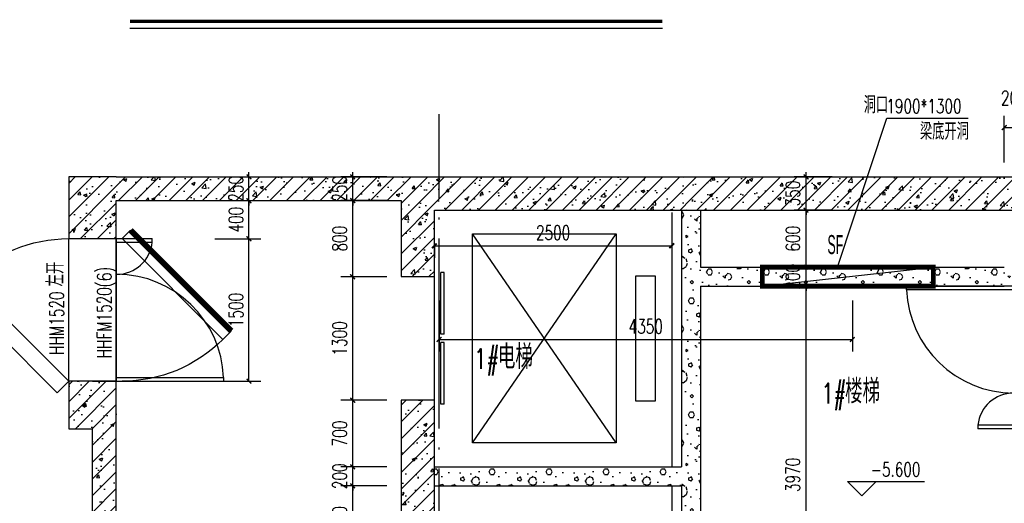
# Model space of a CAD drawing. Extents: x 797781 to 1255204, y 21234 to 1024248.
# Tile 854 of 1056: x 1152670 to 1163036, y 584842 to 589930. Entities that reach past the tile are written whole.
import ezdxf

# ---------------------------------------------------------------- set-up
doc = ezdxf.new("R2010")
doc.units = 0
doc.header["$LTSCALE"] = 1000
doc.header["$MEASUREMENT"] = 0
doc.linetypes.add('230303生产综合楼-平面图_t8$0$DOTE', pattern=[2.42, 2, -0.2, 0.02, -0.2])
for name, color, linetype in [('230303生产综合楼-平面图_t8$0$A-DOOR-FIRE', 4, 'Continuous'), ('230303生产综合楼-平面图_t8$0$A-PLAN-EVTR', 2, 'Continuous'), ('230303生产综合楼-平面图_t8$0$COLUMN', 40, 'Continuous'), ('230303生产综合楼-平面图_t8$0$DIM_ELEV', 3, 'Continuous'), ('230303生产综合楼-平面图_t8$0$DIM_LEAD', 3, 'Continuous'), ('230303生产综合楼-平面图_t8$0$DIM_SYMB', 3, 'Continuous'), ('230303生产综合楼-平面图_t8$0$DOOR_FIRE', 4, 'Continuous'), ('230303生产综合楼-平面图_t8$0$DOTE', 1, '230303生产综合楼-平面图_t8$0$DOTE'), ('230303生产综合楼-平面图_t8$0$H-楼板留洞', 6, 'Continuous'), ('230303生产综合楼-平面图_t8$0$PUB_DIM', 3, 'Continuous'), ('230303生产综合楼-平面图_t8$0$PUB_HATCH', 8, 'Continuous'), ('230303生产综合楼-平面图_t8$0$PUB_TEXT', 7, 'Continuous'), ('230303生产综合楼-平面图_t8$0$WALL', 40, 'Continuous'), ('230303生产综合楼-平面图_t8$0$WINDOW', 4, 'Continuous'), ('230303生产综合楼-平面图_t8$0$WINDOW_TEXT', 7, 'Continuous'), ('230303生产综合楼-平面图_t8$0$条件', 7, 'Continuous'), ('230303生产综合楼-平面图_t8$0$通风', 7, 'Continuous'), ('PUB_DIM', 3, 'Continuous')]:
    doc.layers.add(name, color=color, linetype=linetype)
doc.styles.add('230303生产综合楼-平面图_t8$0$_TCH_DIM', font='SIMPLEX', dxfattribs={"bigfont": 'GBCBIG'})
doc.styles.add('230303生产综合楼-平面图_T8$0$_TCH_DIM_T3', font='SIMPLEX', dxfattribs={"width": 0.705882, "bigfont": 'GBCBIG'})
doc.styles.add('230303生产综合楼-平面图_t8$0$_TCH_WINDOW', font='SIMPLEX', dxfattribs={"height": 3.5, "bigfont": 'GBCBIG'})
doc.styles.add('230303生产综合楼-平面图_t8$0$探索者', font='01-TSSDENG', dxfattribs={"width": 0.7, "bigfont": '02-TSSDCHN'})
doc.styles.add('_TCH_DIM_T3', font='SIMPLEX', dxfattribs={"width": 0.705882, "bigfont": 'GBCBIG'})
doc.dimstyles.new('230303生产综合楼-平面图_T8$0$_TCH_ARCH&&50', dxfattribs={"dimtxt": 148.75, "dimasz": 50, "dimexe": 125, "dimexo": 150, "dimgap": 63.125, "dimtad": 1, "dimdec": 0, "dimzin": 0, "dimdsep": 46, "dimtxsty": '230303生产综合楼-平面图_T8$0$_TCH_DIM_T3', "dimblk": '230303生产综合楼-平面图_t8$0$_ArchTick', "dimcen": 0.09, "dimclrt": 7, "dimazin": 2, "dimtfac": 1, "dimtdec": 0, "dimtix": 1, "dimtmove": 2, "dimatfit": 3, "dimfxl": 1, "dimtolj": 1, "dimtzin": 0, "dimarcsym": 0})
doc.dimstyles.new('_TCH_ARCH&&50', dxfattribs={"dimtxt": 148.75, "dimasz": 50, "dimexe": 125, "dimexo": 150, "dimgap": 63.125, "dimtad": 1, "dimdec": 0, "dimzin": 0, "dimdsep": 46, "dimtxsty": '_TCH_DIM_T3', "dimblk": 'ARCHTICK', "dimcen": 0.09, "dimclrt": 7, "dimazin": 2, "dimtfac": 1, "dimtdec": 0, "dimtix": 1, "dimtmove": 2, "dimatfit": 3, "dimfxl": 1, "dimtolj": 1, "dimtzin": 0, "dimarcsym": 0})
pattern_1 = [(45, (0, 0), (-88.388348, 88.388348), []), (50, (0, 0), (358.63009, -31.37607), [37.5, -412.5]), (355, (0, 0), (-69.37567, 376.09607), [30, -330]), (100.4514, (29.9, -2.6), (289.25469, 344.71977), [31.8701, -350.57106]), (46.1842, (0, 100), (533.62052, -82.7595), [56.25, -618.75]), (96.6356, (44.47, 93.1), (467.33135, 487.05894), [47.80514, -525.8565]), (351.1842, (0, 100), (467.33097, 487.0593), [45, -495]), (21, (50, 75), (298.453526, -201.309445), [37.5, -412.5]), (326, (50, 75), (121.65767, 362.57502), [30, -330]), (71.4514, (74.87, 58.22), (420.11131, 161.26525), [31.8701, -350.57106]), (37.5, (0, 0), (6.079928, 166.446927), [0, -326, 0, -335, 0, -331.25]), (7.5, (0, 0), (131.534769, 197.205856), [0, -191, 0, -318.5, 0, -126.25]), (327.5, (-111.5, 0), (266.911218, -11.277436), [0, -125, 0, -390, 0, -517.5]), (317.5, (-161.5, 0), (291.593085, 50.05249), [0, -162.5, 0, -259, 0, -367.5])]
pattern_2 = [(0, (177, -183), (300, 600), [0, -600]), (0, (-174, -264), (300, 600), [0, -600]), (0, (21, -270), (300, 600), [0, -600]), (0, (234, -93), (300, 600), [0, -600]), (0, (-15, -300), (300, 600), [0, -600]), (0, (294, 285), (300, 600), [0, -600]), (0, (111, 237), (300, 600), [0, -600]), (0, (207, 162), (300, 600), [0, -600]), (0, (-282, 150), (300, 600), [0, -600]), (0, (12, 123), (300, 600), [0, -600]), (0, (-102, -30), (300, 600), [0, -600]), (0, (-96, -255), (300, 600), [0, -600]), (0, (129, -279), (300, 600), [0, -600]), (0, (294, -15), (300, 600), [0, -600]), (0, (-267, -108), (300, 600), [0, -600]), (0, (-216, -6), (300, 600), [0, -600]), (0, (18, -48), (300, 600), [0, -600]), (0, (-66, -135), (300, 600), [0, -600]), (0, (-114, 63), (300, 600), [0, -600]), (0, (-39, 288), (300, 600), [0, -600]), (0, (-243, -234), (300, 600), [0, -600]), (0, (87, 165), (300, 600), [0, -600]), (0, (-192, 174), (300, 600), [0, -600]), (0, (-240, 252), (300, 600), [0, -600]), (130.601294, (257.143, 97.143), (-1499.9999834, 1800.0000079), [26.34155, -11037.111]), (18.434949, (214.29, 108.57), (1499.9999945, 599.9999956), [27.10524, -3767.6279]), (90, (214.3, 82.86), (300, 600), [25.71428, -1174.28565]), (161.565051, (240, 74.29), (-1500.0000076, 599.999955), [27.10524, -3767.6279]), (53.130102, (240, 74.29), (300.000001, 600), [28.57143, -2971.4285]), (135, (262.86, -231.43), (-300.000036, 599.99996), [24.24366, -1672.8126]), (45, (228.57, -231.43), (299.999998, 599.999998), [24.24366, -1672.8126]), (135, (245.71, -248.57), (-300.000036, 599.99996), [24.24366, -1672.8126]), (45, (245.71, -248.57), (299.999998, 599.999998), [24.24366, -1672.8126]), (116.56505, (-25.7, 171.43), (-5e-05, 1199.99997), [31.94383, -638.8765]), (180, (-40, 200), (-300, 600), [34.28572, -565.71425]), (63.43495, (-88.57, 171.43), (3e-06, 1200), [31.94383, -638.8765]), (116.56505, (-74.3, 142.86), (-5e-05, 1199.99997), [31.94383, -638.8765]), (0, (-74.3, 142.86), (300, 600), [34.28572, -565.71425]), (63.43495, (-40, 142.86), (3e-06, 1200), [31.94383, -638.8765]), (107.102728, (200, -31.429), (-899.9999656, 3000.00000484), [38.86135, -16282.9025]), (143.972626, (188.57, 5.714), (-5699.9999277, 4199.9999952), [38.86135, -8122.02]), (180, (157.14, 28.6), (-300, 600), [37.14286, -562.8571]), (36.0273733, (88.57, 5.714), (5699.9999579, 4199.9999547), [38.86135, -8122.02]), (71.565051, (77.14, -28.57), (900.0000046, 2999.999995), [36.14032, -3758.5928]), (107.102728, (88.571, -65.714), (-899.9999656, 3000.00000484), [38.86135, -16282.9025]), (143.972626, (120, -88.57), (-5699.9999277, 4199.9999952), [38.86135, -8122.02]), (0, (120, -88.6), (300, 600), [37.14286, -562.8571]), (36.0273733, (157.143, -88.57), (5699.9999579, 4199.9999547), [38.86135, -8122.02]), (71.565051, (188.57, -65.71), (900.0000046, 2999.999995), [36.14032, -3758.5928]), (150.255118, (205.714, 248.57), (-900.000002, 599.9999926), [23.03502, -4814.3196]), (90, (185.7, 237.14), (300, 600), [22.85714, -1177.14275]), (29.744881, (185.714, 237.14), (900.0000005, 599.999997), [23.03502, -4814.3196]), (116.56505, (65.7, -177.14), (-5e-05, 1199.99997), [31.94383, -638.8765]), (168.690067, (51.43, -148.57), (-2700.000002, 599.999985), [29.13725, -6089.6855]), (41.185925, (0, -162.857), (7499.99995456, 6599.9999423), [30.37184, -12725.802]), (90, (0, -191.43), (300, 600), [28.57143, -1171.4285]), (138.814074, (22.857, -211.429), (-7499.9998667, 6600.00004204), [30.37184, -12725.802]), (16.6992442, (22.857, -211.429), (9899.9999255, 2999.9999686), [29.82945, -12498.5375]), (60.945396, (51.43, -202.857), (299.9999992, 599.9999947), [29.41609, -12325.3395]), (109.983106, (-185.714, 74.286), (-1500.00000565, 4199.9999889), [33.442, -14012.1975]), (155.556045, (-197.143, 105.714), (-3900.00001487, 1799.9999626), [34.52299, -14465.1315]), (24.4439547, (-260, 105.714), (3900.00000195, 1799.99999134), [34.52299, -14465.1315]), (70.0168934, (-271.429, 74.286), (1500.0000045, 4199.9999896), [33.442, -14012.1975]), (109.983106, (-260, 42.857), (-1500.00000565, 4199.9999889), [33.442, -14012.1975]), (160.016893, (-228.57, 31.43), (-1500.0000009, 599.9999727), [33.442, -6989.3775]), (19.9831065, (-228.57, 31.43), (1499.9999918, 599.999999), [33.442, -6989.3775]), (70.0168934, (-197.143, 42.857), (1500.0000045, 4199.9999896), [33.442, -14012.1975]), (122.005383, (37.14, 20), (-300.0000403, 599.9999694), [26.95423, -5633.434]), (18.434949, (-2.86, 34.29), (1499.9999945, 599.9999956), [27.10524, -3767.6279]), (90, (-2.86, 8.57), (300, 600), [25.71428, -1174.28565]), (161.565051, (22.86, 0), (-1500.0000076, 599.999955), [27.10524, -3767.6279]), (54.4623222, (22.857, 0), (2099.999997, 2999.9999955), [24.57807, -10298.2115]), (116.56505, (-137.14, -125.7), (-5e-05, 1199.99997), [31.94383, -638.8765]), (180, (-151.4, -97.14), (-300, 600), [31.42857, -568.5714]), (59.0362434, (-200, -125.714), (300.000001, 599.999997), [33.31973, -6963.822]), (120.963756, (-182.857, -154.286), (-300.000041, 599.9999724), [33.31973, -6963.822]), (0, (-182.86, -154.3), (300, 600), [31.42857, -568.5714]), (63.43495, (-151.43, -154.3), (3e-06, 1200), [31.94383, -638.8765])]

# ---------------------------------------------------------------- blocks, each defined once
blk = doc.blocks.new('230303生产综合楼-平面图_t8$0$$DorLib2D$00000225')
at = {"color": 0}
for p, q in [((0.475, -0.0014), (0.475, 0.7521)), ((0.475, 0.7521), (0.5, 0.7521)), ((0.5, -0.0014), (0.5, 0.7521)), ((-0.5, 0), (-0.5, 0.252)), ((-0.475, 0.252), (-0.5, 0.252)), ((-0.475, 0), (-0.475, 0.252)), ((-0.475, 0), (-0.5, 0)), ((0.475, -0.0014), (0.5, -0.0014))]:
    blk.add_line(p, q, dxfattribs=at)
for centre, radius, start, end in [((0.5046, -0.0019), 0.7546, 92.24927, 179.72377), ((-0.5008, 0.0026), 0.2508, 359.78987, 84.09744)]:
    blk.add_arc(centre, radius, start, end, dxfattribs=at)
blk = doc.blocks.new('_ArchTick')
at = {"color": 0, "linetype": 'ByBlock', "const_width": 0.4}
blk.add_lwpolyline([(-0.5, -0.5), (0.5, 0.5)], dxfattribs=at)
blk = doc.blocks.new('*D2524')
at = {"layer": 'Defpoints', "color": 0, "transparency": 16777216}
for p in [(1157036, 587698), (1159536, 587698), (1159536, 587551)]:
    blk.add_point(p, dxfattribs=at)
at = {"layer": 'PUB_DIM', "color": 0, "lineweight": -2, "transparency": 16777216}
for p, q in [((1157036, 587551), (1159536, 587551)), ((1157036, 587548), (1157036, 587426)), ((1159536, 587548), (1159536, 587426))]:
    blk.add_line(p, q, dxfattribs=at)
at = {"layer": 'PUB_DIM', "color": 0, "lineweight": -2, "transparency": 16777216, "xscale": 50, "yscale": 50, "zscale": 50, "rotation": 180}
blk.add_blockref('_ArchTick', (1157036, 587551), dxfattribs=at)
at = {"layer": 'PUB_DIM', "color": 0, "lineweight": -2, "transparency": 16777216, "xscale": 50, "yscale": 50, "zscale": 50}
blk.add_blockref('_ArchTick', (1159536, 587551), dxfattribs=at)
at = {"layer": 'PUB_DIM', "color": 7, "transparency": 16777216, "insert": (1158286, 587689), "char_height": 148.8, "attachment_point": 5, "style": '_TCH_DIM_T3'}
blk.add_mtext('\\A1;2500', dxfattribs=at)
blk = doc.blocks.new('230303生产综合楼-平面图_t8$0$_ArchTick')
at = {"color": 0, "linetype": 'ByBlock', "const_width": 0.3}
blk.add_lwpolyline([(-0.5, -0.5), (0.5, 0.5)], dxfattribs=at)
blk = doc.blocks.new('*D2665')
at = {"layer": '230303生产综合楼-平面图_t8$0$PUB_DIM', "color": 0, "lineweight": -2, "transparency": 16777216}
for p, q in [((1154724, 587626), (1155209, 587626)), ((1155084, 586126), (1155084, 587626)), ((1154724, 586126), (1155209, 586126))]:
    blk.add_line(p, q, dxfattribs=at)
at = {"layer": 'Defpoints', "color": 0, "transparency": 16777216}
for p in [(1154574, 587626), (1155084, 587626), (1154574, 586126)]:
    blk.add_point(p, dxfattribs=at)
at = {"layer": '230303生产综合楼-平面图_t8$0$PUB_DIM', "color": 0, "lineweight": -2, "transparency": 16777216, "xscale": 50, "yscale": 50, "zscale": 50}
for p, rotation in [((1155084, 587626), 90), ((1155084, 586126), 270)]:
    blk.add_blockref('230303生产综合楼-平面图_t8$0$_ArchTick', p, dxfattribs=dict(at, rotation=rotation))
at = {"layer": '230303生产综合楼-平面图_t8$0$PUB_DIM', "color": 7, "transparency": 16777216, "insert": (1154947, 586876), "char_height": 148.8, "attachment_point": 5, "rotation": 90, "style": '230303生产综合楼-平面图_T8$0$_TCH_DIM_T3'}
blk.add_mtext('\\A1;1500', dxfattribs=at)
blk = doc.blocks.new('*D2666')
at = {"layer": '230303生产综合楼-平面图_t8$0$PUB_DIM', "color": 0, "lineweight": -2, "transparency": 16777216}
for p, q in [((1154724, 588026), (1155209, 588026)), ((1155084, 587626), (1155084, 588026)), ((1154724, 587626), (1155209, 587626))]:
    blk.add_line(p, q, dxfattribs=at)
at = {"layer": 'Defpoints', "color": 0, "transparency": 16777216}
for p in [(1154574, 588026), (1155084, 588026), (1154574, 587626)]:
    blk.add_point(p, dxfattribs=at)
at = {"layer": '230303生产综合楼-平面图_t8$0$PUB_DIM', "color": 0, "lineweight": -2, "transparency": 16777216, "xscale": 50, "yscale": 50, "zscale": 50}
for p, rotation in [((1155084, 588026), 90), ((1155084, 587626), 270)]:
    blk.add_blockref('230303生产综合楼-平面图_t8$0$_ArchTick', p, dxfattribs=dict(at, rotation=rotation))
at = {"layer": '230303生产综合楼-平面图_t8$0$PUB_DIM', "color": 7, "transparency": 16777216, "insert": (1154947, 587826), "char_height": 148.8, "attachment_point": 5, "rotation": 90, "style": '230303生产综合楼-平面图_T8$0$_TCH_DIM_T3'}
blk.add_mtext('\\A1;400', dxfattribs=at)
blk = doc.blocks.new('*D2667')
at = {"layer": '230303生产综合楼-平面图_t8$0$PUB_DIM', "color": 0, "lineweight": -2, "transparency": 16777216}
for p, q in [((1155084, 588276), (1155084, 588326)), ((1154724, 588276), (1155209, 588276)), ((1155084, 588026), (1155084, 588276)), ((1154724, 588026), (1155209, 588026)), ((1155084, 588026), (1155084, 587976))]:
    blk.add_line(p, q, dxfattribs=at)
at = {"layer": 'Defpoints', "color": 0, "transparency": 16777216}
for p in [(1154574, 588276), (1155084, 588276), (1154574, 588026)]:
    blk.add_point(p, dxfattribs=at)
at = {"layer": '230303生产综合楼-平面图_t8$0$PUB_DIM', "color": 0, "lineweight": -2, "transparency": 16777216, "xscale": 50, "yscale": 50, "zscale": 50}
for p, rotation in [((1155084, 588276), 270), ((1155084, 588026), 90)]:
    blk.add_blockref('230303生产综合楼-平面图_t8$0$_ArchTick', p, dxfattribs=dict(at, rotation=rotation))
at = {"layer": '230303生产综合楼-平面图_t8$0$PUB_DIM', "color": 7, "transparency": 16777216, "insert": (1154947, 588151), "char_height": 148.8, "attachment_point": 5, "rotation": 90, "style": '230303生产综合楼-平面图_T8$0$_TCH_DIM_T3'}
blk.add_mtext('\\A1;250', dxfattribs=at)
blk = doc.blocks.new('230303生产综合楼-平面图_t8$0$$DorLib2D$00000085')
for p, q in [((-0.2071, 0.8321), (-0.1482, 0.891)), ((0.5, 0.125), (-0.2071, 0.8321)), ((0.5, 0.125), (0.5589, 0.1839))]:
    blk.add_line(p, q)
at = {"const_width": 0.0417}
blk.add_lwpolyline([(0.5589, 0.1839), (-0.1482, 0.891)], dxfattribs=at)
blk.add_arc((0.5, 0.125), 1, 135, 180)
blk = doc.blocks.new('230303生产综合楼-平面图_t8$0$$DorLib2D$00000078')
for p, q in [((-0.2071, 0.85), (-0.1263, 0.9308)), ((0.5808, 0.2237), (-0.1263, 0.9308)), ((0.5, 0.1429), (-0.2071, 0.85)), ((0.5, 0.1429), (0.5808, 0.2237))]:
    blk.add_line(p, q)
blk.add_arc((0.5, 0.1429), 1, 135, 180)
blk = doc.blocks.new('*D3331')
at = {"layer": '230303生产综合楼-平面图_t8$0$PUB_DIM', "color": 0, "lineweight": -2, "transparency": 16777216}
for p, q in [((1157086, 586976), (1157086, 586440)), ((1161437, 586976), (1161437, 586440)), ((1157086, 586565), (1161437, 586565))]:
    blk.add_line(p, q, dxfattribs=at)
at = {"layer": 'Defpoints', "color": 0, "transparency": 16777216}
for p in [(1157086, 587126), (1161437, 587126), (1161437, 586565)]:
    blk.add_point(p, dxfattribs=at)
at = {"layer": '230303生产综合楼-平面图_t8$0$PUB_DIM', "color": 0, "lineweight": -2, "transparency": 16777216, "xscale": 50, "yscale": 50, "zscale": 50, "rotation": 180}
blk.add_blockref('230303生产综合楼-平面图_t8$0$_ArchTick', (1157086, 586565), dxfattribs=at)
at = {"layer": '230303生产综合楼-平面图_t8$0$PUB_DIM', "color": 0, "lineweight": -2, "transparency": 16777216, "xscale": 50, "yscale": 50, "zscale": 50}
blk.add_blockref('230303生产综合楼-平面图_t8$0$_ArchTick', (1161437, 586565), dxfattribs=at)
at = {"layer": '230303生产综合楼-平面图_t8$0$PUB_DIM', "color": 7, "transparency": 16777216, "insert": (1159262, 586703), "char_height": 148.8, "attachment_point": 5, "style": '230303生产综合楼-平面图_T8$0$_TCH_DIM_T3'}
blk.add_mtext('\\A1;4350', dxfattribs=at)
blk = doc.blocks.new('*D3452')
at = {"layer": '230303生产综合楼-平面图_t8$0$PUB_DIM', "color": 0, "lineweight": -2, "transparency": 16777216}
for p, q in [((1160949, 588276), (1160949, 588326)), ((1161225, 588276), (1160824, 588276)), ((1160949, 587926), (1160949, 588276)), ((1161225, 587926), (1160824, 587926)), ((1160949, 587926), (1160949, 587876))]:
    blk.add_line(p, q, dxfattribs=at)
at = {"layer": 'Defpoints', "color": 0, "transparency": 16777216}
for p in [(1160949, 588276), (1161375, 588276), (1161375, 587926)]:
    blk.add_point(p, dxfattribs=at)
at = {"layer": '230303生产综合楼-平面图_t8$0$PUB_DIM', "color": 0, "lineweight": -2, "transparency": 16777216, "xscale": 50, "yscale": 50, "zscale": 50}
for p, rotation in [((1160949, 588276), 270), ((1160949, 587926), 90)]:
    blk.add_blockref('230303生产综合楼-平面图_t8$0$_ArchTick', p, dxfattribs=dict(at, rotation=rotation))
at = {"layer": '230303生产综合楼-平面图_t8$0$PUB_DIM', "color": 7, "transparency": 16777216, "insert": (1160811, 588101), "char_height": 148.8, "attachment_point": 5, "rotation": 90, "style": '230303生产综合楼-平面图_T8$0$_TCH_DIM_T3'}
blk.add_mtext('\\A1;350', dxfattribs=at)
blk = doc.blocks.new('*D3453')
at = {"layer": '230303生产综合楼-平面图_t8$0$PUB_DIM', "color": 0, "lineweight": -2, "transparency": 16777216}
for p, q in [((1161225, 587926), (1160824, 587926)), ((1160949, 587326), (1160949, 587926)), ((1161225, 587326), (1160824, 587326))]:
    blk.add_line(p, q, dxfattribs=at)
at = {"layer": 'Defpoints', "color": 0, "transparency": 16777216}
for p in [(1160949, 587926), (1161375, 587926), (1161375, 587326)]:
    blk.add_point(p, dxfattribs=at)
at = {"layer": '230303生产综合楼-平面图_t8$0$PUB_DIM', "color": 0, "lineweight": -2, "transparency": 16777216, "xscale": 50, "yscale": 50, "zscale": 50}
for p, rotation in [((1160949, 587926), 90), ((1160949, 587326), 270)]:
    blk.add_blockref('230303生产综合楼-平面图_t8$0$_ArchTick', p, dxfattribs=dict(at, rotation=rotation))
at = {"layer": '230303生产综合楼-平面图_t8$0$PUB_DIM', "color": 7, "transparency": 16777216, "insert": (1160811, 587626), "char_height": 148.8, "attachment_point": 5, "rotation": 90, "style": '230303生产综合楼-平面图_T8$0$_TCH_DIM_T3'}
blk.add_mtext('\\A1;600', dxfattribs=at)
blk = doc.blocks.new('*D3454')
at = {"layer": '230303生产综合楼-平面图_t8$0$PUB_DIM', "color": 0, "lineweight": -2, "transparency": 16777216}
for p, q in [((1160949, 587326), (1160949, 587376)), ((1161225, 587326), (1160824, 587326)), ((1160949, 587126), (1160949, 587326)), ((1161225, 587126), (1160824, 587126)), ((1160949, 587126), (1160949, 587076))]:
    blk.add_line(p, q, dxfattribs=at)
at = {"layer": 'Defpoints', "color": 0, "transparency": 16777216}
for p in [(1160949, 587326), (1161375, 587326), (1161375, 587126)]:
    blk.add_point(p, dxfattribs=at)
at = {"layer": '230303生产综合楼-平面图_t8$0$PUB_DIM', "color": 0, "lineweight": -2, "transparency": 16777216, "xscale": 50, "yscale": 50, "zscale": 50}
for p, rotation in [((1160949, 587326), 270), ((1160949, 587126), 90)]:
    blk.add_blockref('230303生产综合楼-平面图_t8$0$_ArchTick', p, dxfattribs=dict(at, rotation=rotation))
at = {"layer": '230303生产综合楼-平面图_t8$0$PUB_DIM', "color": 7, "transparency": 16777216, "insert": (1160811, 587226), "char_height": 148.8, "attachment_point": 5, "rotation": 90, "style": '230303生产综合楼-平面图_T8$0$_TCH_DIM_T3'}
blk.add_mtext('\\A1;200', dxfattribs=at)
blk = doc.blocks.new('*D3455')
at = {"layer": '230303生产综合楼-平面图_t8$0$PUB_DIM', "color": 0, "lineweight": -2, "transparency": 16777216}
for p, q in [((1161225, 587126), (1160824, 587126)), ((1160949, 583156), (1160949, 587126)), ((1161225, 583156), (1160824, 583156))]:
    blk.add_line(p, q, dxfattribs=at)
at = {"layer": 'Defpoints', "color": 0, "transparency": 16777216}
for p in [(1160949, 587126), (1161375, 587126), (1161375, 583156)]:
    blk.add_point(p, dxfattribs=at)
at = {"layer": '230303生产综合楼-平面图_t8$0$PUB_DIM', "color": 0, "lineweight": -2, "transparency": 16777216, "xscale": 50, "yscale": 50, "zscale": 50}
for p, rotation in [((1160949, 587126), 90), ((1160949, 583156), 270)]:
    blk.add_blockref('230303生产综合楼-平面图_t8$0$_ArchTick', p, dxfattribs=dict(at, rotation=rotation))
at = {"layer": '230303生产综合楼-平面图_t8$0$PUB_DIM', "color": 7, "transparency": 16777216, "insert": (1160811, 585141), "char_height": 148.8, "attachment_point": 5, "rotation": 90, "style": '230303生产综合楼-平面图_T8$0$_TCH_DIM_T3'}
blk.add_mtext('\\A1;3970', dxfattribs=at)
blk = doc.blocks.new('*D3464')
at = {"layer": '230303生产综合楼-平面图_t8$0$PUB_DIM', "color": 0, "lineweight": -2, "transparency": 16777216}
for p, q in [((1163036, 588426), (1163036, 588919)), ((1163236, 588426), (1163236, 588919)), ((1163036, 588794), (1163236, 588794))]:
    blk.add_line(p, q, dxfattribs=at)
at = {"layer": 'Defpoints', "color": 0, "transparency": 16777216}
for p in [(1163236, 588794), (1163036, 588276), (1163236, 588276)]:
    blk.add_point(p, dxfattribs=at)
at = {"layer": '230303生产综合楼-平面图_t8$0$PUB_DIM', "color": 0, "lineweight": -2, "transparency": 16777216, "xscale": 50, "yscale": 50, "zscale": 50, "rotation": 180}
blk.add_blockref('230303生产综合楼-平面图_t8$0$_ArchTick', (1163036, 588794), dxfattribs=at)
at = {"layer": '230303生产综合楼-平面图_t8$0$PUB_DIM', "color": 0, "lineweight": -2, "transparency": 16777216, "xscale": 50, "yscale": 50, "zscale": 50}
blk.add_blockref('230303生产综合楼-平面图_t8$0$_ArchTick', (1163236, 588794), dxfattribs=at)
at = {"layer": '230303生产综合楼-平面图_t8$0$PUB_DIM', "color": 7, "transparency": 16777216, "insert": (1163136, 589106), "char_height": 148.8, "attachment_point": 5, "style": '230303生产综合楼-平面图_T8$0$_TCH_DIM_T3'}
blk.add_mtext('\\A1;200', dxfattribs=at)
blk = doc.blocks.new('*D3472')
at = {"layer": '230303生产综合楼-平面图_t8$0$PUB_DIM', "color": 0, "lineweight": -2, "transparency": 16777216}
for p, q in [((1156536, 585026), (1156051, 585026)), ((1156176, 584326), (1156176, 585026)), ((1156536, 584326), (1156051, 584326))]:
    blk.add_line(p, q, dxfattribs=at)
at = {"layer": 'Defpoints', "color": 0, "transparency": 16777216}
for p in [(1156176, 585026), (1156686, 585026), (1156686, 584326)]:
    blk.add_point(p, dxfattribs=at)
at = {"layer": '230303生产综合楼-平面图_t8$0$PUB_DIM', "color": 0, "lineweight": -2, "transparency": 16777216, "xscale": 50, "yscale": 50, "zscale": 50}
for p, rotation in [((1156176, 585026), 90), ((1156176, 584326), 270)]:
    blk.add_blockref('230303生产综合楼-平面图_t8$0$_ArchTick', p, dxfattribs=dict(at, rotation=rotation))
at = {"layer": '230303生产综合楼-平面图_t8$0$PUB_DIM', "color": 7, "transparency": 16777216, "insert": (1156039, 584676), "char_height": 148.8, "attachment_point": 5, "rotation": 90, "style": '230303生产综合楼-平面图_T8$0$_TCH_DIM_T3'}
blk.add_mtext('\\A1;700', dxfattribs=at)
blk = doc.blocks.new('*D3473')
at = {"layer": '230303生产综合楼-平面图_t8$0$PUB_DIM', "color": 0, "lineweight": -2, "transparency": 16777216}
for p, q in [((1156176, 585226), (1156176, 585276)), ((1156536, 585226), (1156051, 585226)), ((1156176, 585026), (1156176, 585226)), ((1156536, 585026), (1156051, 585026)), ((1156176, 585026), (1156176, 584976))]:
    blk.add_line(p, q, dxfattribs=at)
at = {"layer": 'Defpoints', "color": 0, "transparency": 16777216}
for p in [(1156176, 585226), (1156686, 585226), (1156686, 585026)]:
    blk.add_point(p, dxfattribs=at)
at = {"layer": '230303生产综合楼-平面图_t8$0$PUB_DIM', "color": 0, "lineweight": -2, "transparency": 16777216, "xscale": 50, "yscale": 50, "zscale": 50}
for p, rotation in [((1156176, 585226), 270), ((1156176, 585026), 90)]:
    blk.add_blockref('230303生产综合楼-平面图_t8$0$_ArchTick', p, dxfattribs=dict(at, rotation=rotation))
at = {"layer": '230303生产综合楼-平面图_t8$0$PUB_DIM', "color": 7, "transparency": 16777216, "insert": (1156039, 585126), "char_height": 148.8, "attachment_point": 5, "rotation": 90, "style": '230303生产综合楼-平面图_T8$0$_TCH_DIM_T3'}
blk.add_mtext('\\A1;200', dxfattribs=at)
blk = doc.blocks.new('*D3474')
at = {"layer": '230303生产综合楼-平面图_t8$0$PUB_DIM', "color": 0, "lineweight": -2, "transparency": 16777216}
for p, q in [((1156536, 585926), (1156051, 585926)), ((1156176, 585226), (1156176, 585926)), ((1156536, 585226), (1156051, 585226))]:
    blk.add_line(p, q, dxfattribs=at)
at = {"layer": 'Defpoints', "color": 0, "transparency": 16777216}
for p in [(1156176, 585926), (1156686, 585926), (1156686, 585226)]:
    blk.add_point(p, dxfattribs=at)
at = {"layer": '230303生产综合楼-平面图_t8$0$PUB_DIM', "color": 0, "lineweight": -2, "transparency": 16777216, "xscale": 50, "yscale": 50, "zscale": 50}
for p, rotation in [((1156176, 585926), 90), ((1156176, 585226), 270)]:
    blk.add_blockref('230303生产综合楼-平面图_t8$0$_ArchTick', p, dxfattribs=dict(at, rotation=rotation))
at = {"layer": '230303生产综合楼-平面图_t8$0$PUB_DIM', "color": 7, "transparency": 16777216, "insert": (1156039, 585576), "char_height": 148.8, "attachment_point": 5, "rotation": 90, "style": '230303生产综合楼-平面图_T8$0$_TCH_DIM_T3'}
blk.add_mtext('\\A1;700', dxfattribs=at)
blk = doc.blocks.new('*D3475')
at = {"layer": '230303生产综合楼-平面图_t8$0$PUB_DIM', "color": 0, "lineweight": -2, "transparency": 16777216}
for p, q in [((1156536, 587226), (1156051, 587226)), ((1156176, 585926), (1156176, 587226)), ((1156536, 585926), (1156051, 585926))]:
    blk.add_line(p, q, dxfattribs=at)
at = {"layer": 'Defpoints', "color": 0, "transparency": 16777216}
for p in [(1156176, 587226), (1156686, 587226), (1156686, 585926)]:
    blk.add_point(p, dxfattribs=at)
at = {"layer": '230303生产综合楼-平面图_t8$0$PUB_DIM', "color": 0, "lineweight": -2, "transparency": 16777216, "xscale": 50, "yscale": 50, "zscale": 50}
for p, rotation in [((1156176, 587226), 90), ((1156176, 585926), 270)]:
    blk.add_blockref('230303生产综合楼-平面图_t8$0$_ArchTick', p, dxfattribs=dict(at, rotation=rotation))
at = {"layer": '230303生产综合楼-平面图_t8$0$PUB_DIM', "color": 7, "transparency": 16777216, "insert": (1156039, 586576), "char_height": 148.8, "attachment_point": 5, "rotation": 90, "style": '230303生产综合楼-平面图_T8$0$_TCH_DIM_T3'}
blk.add_mtext('\\A1;1300', dxfattribs=at)
blk = doc.blocks.new('*D3476')
at = {"layer": '230303生产综合楼-平面图_t8$0$PUB_DIM', "color": 0, "lineweight": -2, "transparency": 16777216}
for p, q in [((1156536, 588026), (1156051, 588026)), ((1156176, 587226), (1156176, 588026)), ((1156536, 587226), (1156051, 587226))]:
    blk.add_line(p, q, dxfattribs=at)
at = {"layer": 'Defpoints', "color": 0, "transparency": 16777216}
for p in [(1156176, 588026), (1156686, 588026), (1156686, 587226)]:
    blk.add_point(p, dxfattribs=at)
at = {"layer": '230303生产综合楼-平面图_t8$0$PUB_DIM', "color": 0, "lineweight": -2, "transparency": 16777216, "xscale": 50, "yscale": 50, "zscale": 50}
for p, rotation in [((1156176, 588026), 90), ((1156176, 587226), 270)]:
    blk.add_blockref('230303生产综合楼-平面图_t8$0$_ArchTick', p, dxfattribs=dict(at, rotation=rotation))
at = {"layer": '230303生产综合楼-平面图_t8$0$PUB_DIM', "color": 7, "transparency": 16777216, "insert": (1156039, 587626), "char_height": 148.8, "attachment_point": 5, "rotation": 90, "style": '230303生产综合楼-平面图_T8$0$_TCH_DIM_T3'}
blk.add_mtext('\\A1;800', dxfattribs=at)
blk = doc.blocks.new('*D3477')
at = {"layer": '230303生产综合楼-平面图_t8$0$PUB_DIM', "color": 0, "lineweight": -2, "transparency": 16777216}
for p, q in [((1156176, 588276), (1156176, 588326)), ((1156536, 588276), (1156051, 588276)), ((1156176, 588026), (1156176, 588276)), ((1156536, 588026), (1156051, 588026)), ((1156176, 588026), (1156176, 587976))]:
    blk.add_line(p, q, dxfattribs=at)
at = {"layer": 'Defpoints', "color": 0, "transparency": 16777216}
for p in [(1156176, 588276), (1156686, 588276), (1156686, 588026)]:
    blk.add_point(p, dxfattribs=at)
at = {"layer": '230303生产综合楼-平面图_t8$0$PUB_DIM', "color": 0, "lineweight": -2, "transparency": 16777216, "xscale": 50, "yscale": 50, "zscale": 50}
for p, rotation in [((1156176, 588276), 270), ((1156176, 588026), 90)]:
    blk.add_blockref('230303生产综合楼-平面图_t8$0$_ArchTick', p, dxfattribs=dict(at, rotation=rotation))
at = {"layer": '230303生产综合楼-平面图_t8$0$PUB_DIM', "color": 7, "transparency": 16777216, "insert": (1156039, 588151), "char_height": 148.8, "attachment_point": 5, "rotation": 90, "style": '230303生产综合楼-平面图_T8$0$_TCH_DIM_T3'}
blk.add_mtext('\\A1;250', dxfattribs=at)
blk = doc.blocks.new('230303生产综合楼-平面图_t8$0$$DORLIB2D$00000127')
at = {"color": 0}
for points in [[(-0.5333, 0.7949), (-0.5333, 0.6904)], [(-0.0333, 0.7949), (-0.5333, 0.7949)], [(-0.0333, 0.7949), (-0.0333, 0.6904)], [(0.5333, 0.7949), (0.0333, 0.7949)], [(0.0333, 0.7949), (0.0333, 0.6904)], [(0.5333, 0.7949), (0.5333, 0.6904)], [(-0.0333, 0.6904), (-0.5333, 0.6904)], [(0.5333, 0.6904), (0.0333, 0.6904)], [(0.5, 0.5), (-0.5, 0.5)]]:
    blk.add_lwpolyline(points, dxfattribs=at)

msp = doc.modelspace()

# ---------------------------------------------------------------- hatches: boundary and pattern name
at = {"layer": '230303生产综合楼-平面图_t8$0$PUB_HATCH'}
h = msp.add_hatch(dxfattribs=at)
h.set_pattern_fill('钢筋混凝土', color=256, scale=50, style=0)
h.set_pattern_definition(pattern_1)
h.paths.add_polyline_path([(1153186.4, 587626.4), (1153686.4, 587626.4), (1153686.4, 588276.4), (1153186.4, 588276.4)])
h = msp.add_hatch(dxfattribs=at)
h.set_pattern_fill('钢筋混凝土', color=256, scale=50, style=0)
h.set_pattern_definition(pattern_1)
h.paths.add_polyline_path([(1153686.4, 588276.4), (1153686.4, 588026.4), (1156686.4, 588026.4), (1156853, 588076.4), (1156836.4, 588276.4)])
h = msp.add_hatch(dxfattribs=at)
h.set_pattern_fill('钢筋混凝土', color=256, scale=50, style=0)
h.set_pattern_definition(pattern_1)
h.paths.add_polyline_path([(1156853, 588076.4), (1157036.4, 587926.4), (1159736.4, 587926.4), (1159736.4, 588276.4), (1156836.4, 588276.4)])
h = msp.add_hatch(dxfattribs=at)
h.set_pattern_fill('钢筋混凝土', color=256, scale=50, style=0)
h.set_pattern_definition(pattern_1)
h.paths.add_polyline_path([(1159736.4, 588276.4), (1159736.4, 587926.4), (1163136.4, 587926.4), (1163136.4, 588276.4)])
h = msp.add_hatch(dxfattribs=at)
h.set_pattern_fill('钢筋混凝土', color=256, scale=50, style=0)
h.set_pattern_definition(pattern_1)
h.paths.add_polyline_path([(1156686.4, 588026.4), (1156686.4, 587226.4), (1157036.4, 587226.4), (1157036.4, 587926.4), (1156853, 588076.4)])
h = msp.add_hatch(dxfattribs=at)
h.set_pattern_fill('加气混凝土', color=256, scale=50, style=0)
h.set_pattern_definition(pattern_2)
h.paths.add_polyline_path([(1159836.4, 587926.4), (1159636.4, 587926.4), (1159636.4, 587226.4), (1159769.7, 587226.4), (1159836.4, 587326.4)])
h = msp.add_hatch(dxfattribs=at)
h.set_pattern_fill('加气混凝土', color=256, scale=50, style=0)
h.set_pattern_definition(pattern_2)
h.paths.add_polyline_path([(1159769.7, 587226.4), (1159836.4, 587126.4), (1163036.4, 587126.4), (1163103.1, 587226.4), (1163036.4, 587326.4), (1159836.4, 587326.4)])
h = msp.add_hatch(dxfattribs=at)
h.set_pattern_fill('加气混凝土', color=256, scale=50, style=0)
h.set_pattern_definition(pattern_2)
h.paths.add_polyline_path([(1159769.7, 587226.4), (1159636.4, 587226.4), (1159636.4, 585226.4), (1159703.1, 585126.4), (1159836.4, 585126.4), (1159836.4, 587126.4)])
h = msp.add_hatch(dxfattribs=at)
h.set_pattern_fill('钢筋混凝土', color=256, scale=50, style=0)
h.set_pattern_definition(pattern_1)
h.paths.add_polyline_path([(1153186.4, 586126.4), (1153186.4, 585626.4), (1153686.4, 585626.4), (1153686.4, 586126.4)])
h = msp.add_hatch(dxfattribs=at)
h.set_pattern_fill('钢筋混凝土', color=256, scale=50, style=0)
h.set_pattern_definition(pattern_1)
h.paths.add_polyline_path([(1157036.4, 585126.4), (1157036.4, 585926.4), (1156686.4, 585926.4), (1156686.4, 585126.4)])
h = msp.add_hatch(dxfattribs=at)
h.set_pattern_fill('钢筋混凝土', color=256, scale=50, style=0)
h.set_pattern_definition(pattern_1)
h.paths.add_polyline_path([(1153686.4, 585626.4), (1153436.4, 585626.4), (1153436.4, 579526.4), (1153686.4, 579526.4)])
h = msp.add_hatch(dxfattribs=at)
h.set_pattern_fill('加气混凝土', color=256, scale=50, style=0)
h.set_pattern_definition(pattern_2)
h.paths.add_polyline_path([(1157036.4, 585226.4), (1157036.4, 585026.4), (1159636.4, 585026.4), (1159703.1, 585126.4), (1159636.4, 585226.4)])
h = msp.add_hatch(dxfattribs=at)
h.set_pattern_fill('钢筋混凝土', color=256, scale=50, style=0)
h.set_pattern_definition(pattern_1)
h.paths.add_polyline_path([(1156686.4, 585126.4), (1156686.4, 584326.4), (1157036.4, 584326.4), (1157036.4, 585126.4)])
h = msp.add_hatch(dxfattribs=at)
h.set_pattern_fill('加气混凝土', color=256, scale=50, style=0)
h.set_pattern_definition(pattern_2)
h.paths.add_polyline_path([(1159703.1, 585126.4), (1159636.4, 585026.4), (1159636.4, 582326.4), (1159703.1, 582226.4), (1159836.4, 582226.4), (1159836.4, 585126.4)])

# ---------------------------------------------------------------- linework, layer by layer
at = {"layer": '230303生产综合楼-平面图_t8$0$A-PLAN-EVTR'}
for p, q in [((1157436.4, 585476.4), (1158951.4, 587676.4)), ((1158951.4, 585476.4), (1157436.4, 587676.4)), ((1157436.4, 587676.4), (1158951.4, 587676.4)), ((1157436.4, 585476.4), (1157436.4, 587676.4)), ((1158951.4, 587676.4), (1158951.4, 585476.4)), ((1159156.4, 587236.4), (1159361.4, 587236.4)), ((1159156.4, 585916.4), (1159156.4, 587236.4)), ((1159361.4, 587236.4), (1159361.4, 585916.4)), ((1159361.4, 585916.4), (1159156.4, 585916.4)), ((1158951.4, 585476.4), (1157436.4, 585476.4))]:
    msp.add_line(p, q, dxfattribs=at)
at = {"layer": '230303生产综合楼-平面图_t8$0$COLUMN'}
for p, q in [((1153686.4, 588276.4), (1153186.4, 588276.4)), ((1153186.4, 588276.4), (1153186.4, 587626.4)), ((1153686.4, 587626.4), (1153686.4, 588026.4)), ((1153186.4, 587626.4), (1153436.4, 587626.4)), ((1153186.4, 586126.4), (1153186.4, 585626.4)), ((1153436.4, 586126.4), (1153186.4, 586126.4)), ((1153686.4, 585626.4), (1153686.4, 586126.4)), ((1153186.4, 585626.4), (1153436.4, 585626.4))]:
    msp.add_line(p, q, dxfattribs=at)
at = {"layer": '230303生产综合楼-平面图_t8$0$DIM_ELEV'}
for p, q in [((1161536.4, 584920.3), (1161386.4, 585070.3)), ((1161386.4, 585070.3), (1162196.4, 585070.3)), ((1161536.4, 584920.3), (1161686.4, 585070.3))]:
    msp.add_line(p, q, dxfattribs=at)
at = {"layer": '230303生产综合楼-平面图_t8$0$DIM_LEAD'}
for p, q in [((1161280, 587326.4), (1161799.7, 588893.6)), ((1161280, 587326.4), (1161799.7, 588893.6)), ((1161799.7, 588893.6), (1162657, 588893.6))]:
    msp.add_line(p, q, dxfattribs=at)
at = {"layer": '230303生产综合楼-平面图_t8$0$DIM_SYMB', "const_width": 35}
msp.add_lwpolyline([(1153830, 589912.4), (1159436.9, 589912.4)], dxfattribs=at)
at = {"layer": '230303生产综合楼-平面图_t8$0$DIM_SYMB'}
msp.add_lwpolyline([(1153830, 589842.4), (1159436.9, 589842.4)], dxfattribs=at)
at = {"layer": '230303生产综合楼-平面图_t8$0$DOTE'}
msp.add_line((1157086.4, 578369.3), (1157086.4, 588935.3), dxfattribs=at)
at = {"layer": '230303生产综合楼-平面图_t8$0$H-楼板留洞'}
for points in [[(1159536.4, 587901.4), (1159536.4, 585226.4)], [(1159536.4, 585026.4), (1159536.4, 582326.4)]]:
    msp.add_lwpolyline(points, dxfattribs=at)
at = {"layer": '230303生产综合楼-平面图_t8$0$WALL'}
for p, q in [((1153686.4, 588276.4), (1156836.4, 588276.4)), ((1156836.4, 588276.4), (1159736.4, 588276.4)), ((1159736.4, 588276.4), (1163136.4, 588276.4)), ((1153686.4, 588026.4), (1156686.4, 588026.4)), ((1156686.4, 588026.4), (1156686.4, 587226.4)), ((1157036.4, 587926.4), (1159736.4, 587926.4)), ((1157036.4, 587226.4), (1157036.4, 587926.4)), ((1159636.4, 587926.4), (1159636.4, 587226.4)), ((1159736.4, 587926.4), (1163136.4, 587926.4)), ((1159836.4, 587926.4), (1159836.4, 587326.4)), ((1153436.4, 587626.4), (1153686.4, 587626.4)), ((1159836.4, 587326.4), (1163036.4, 587326.4)), ((1156686.4, 587226.4), (1157036.4, 587226.4)), ((1159636.4, 587226.4), (1159636.4, 585226.4)), ((1159836.4, 587126.4), (1159836.4, 585126.4)), ((1159836.4, 587126.4), (1163036.4, 587126.4)), ((1153436.4, 586126.4), (1153686.4, 586126.4)), ((1157036.4, 585926.4), (1156686.4, 585926.4)), ((1156686.4, 585926.4), (1156686.4, 585126.4)), ((1157036.4, 585126.4), (1157036.4, 585926.4)), ((1153436.4, 579526.4), (1153436.4, 585626.4)), ((1153686.4, 579526.4), (1153686.4, 585626.4)), ((1157036.4, 585226.4), (1159636.4, 585226.4)), ((1156686.4, 585126.4), (1156686.4, 584326.4)), ((1157036.4, 584326.4), (1157036.4, 585126.4)), ((1159836.4, 585126.4), (1159836.4, 582226.4)), ((1157036.4, 585026.4), (1159636.4, 585026.4)), ((1159636.4, 585026.4), (1159636.4, 582326.4))]:
    msp.add_line(p, q, dxfattribs=at)
at = {"layer": '230303生产综合楼-平面图_t8$0$WINDOW'}
msp.add_line((1153686.4, 586126.4), (1153686.4, 587626.4), dxfattribs=at)
msp.add_lwpolyline([(1153186.4, 587626.4), (1153686.4, 587626.4), (1153686.4, 586126.4), (1153186.4, 586126.4)], close=True, dxfattribs=at)
at = {"layer": '230303生产综合楼-平面图_t8$0$条件', "color": 1}
msp.add_lwpolyline([(1160489.8, 587126.4), (1162289.8, 587326.4)], dxfattribs=at)
at = {"layer": '230303生产综合楼-平面图_t8$0$通风', "color": 1, "const_width": 50}
msp.add_lwpolyline([(1160489.8, 587326.4), (1162289.8, 587326.4), (1162289.8, 587126.4), (1160489.8, 587126.4)], close=True, dxfattribs=at)

# ---------------------------------------------------------------- block references
at = {"layer": '230303生产综合楼-平面图_t8$0$A-DOOR-FIRE', "xscale": 1500, "yscale": 1500, "zscale": 200, "rotation": 270.0000000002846}
msp.add_blockref('230303生产综合楼-平面图_t8$0$$DorLib2D$00000225', (1153688.5, 586876.4), dxfattribs=at)
at = {"layer": '230303生产综合楼-平面图_t8$0$DOOR_FIRE', "xscale": -1500, "yscale": -1500, "zscale": 200, "rotation": 270}
msp.add_blockref('230303生产综合楼-平面图_t8$0$$DorLib2D$00000225', (1163136.4, 586376.3), dxfattribs=at)
at = {"layer": '230303生产综合楼-平面图_t8$0$WINDOW'}
ref = msp.add_blockref('230303生产综合楼-平面图_t8$0$$DorLib2D$00000085', (1153561.4, 586876.4), dxfattribs=dict(at, xscale=1500, yscale=-1500, zscale=250, rotation=90))
ref.add_attrib('A', 'HHFM1520(6)', (1153635.7, 586368.9), dxfattribs={"layer": '230303生产综合楼-平面图_t8$0$WINDOW_TEXT', "ltscale": 2, "height": 148.75, "rotation": 90, "style": '230303生产综合楼-平面图_t8$0$_TCH_WINDOW', "width": 0.705882})
for name, p, xscale, yscale, zscale, rotation in [('230303生产综合楼-平面图_t8$0$$DorLib2D$00000078', (1153400.7, 586876.4), -1500, 1500, 100, 90), ('230303生产综合楼-平面图_t8$0$$DORLIB2D$00000127', (1156861.4, 586576.4), 1300, 350, 350, 270)]:
    msp.add_blockref(name, p, dxfattribs=dict(at, xscale=xscale, yscale=yscale, zscale=zscale, rotation=rotation))

# ---------------------------------------------------------------- texts
at = {"layer": '230303生产综合楼-平面图_t8$0$PUB_TEXT', "style": '230303生产综合楼-平面图_t8$0$_TCH_DIM'}
for s, height, p in [('洞口', 178.72, (1161556.2, 588946.1)), ('梁底开洞', 178.72, (1162148.4, 588666.1)), ('电梯', 255.32, (1157704.9, 586255.8)), ('楼梯', 255.32, (1161360.1, 585892.2))]:
    msp.add_text(s, height=height, dxfattribs=at).set_placement(p)
at = {"layer": '230303生产综合楼-平面图_t8$0$PUB_TEXT'}
for s, height, style, width, p in [('1900*1300', 148.75, '230303生产综合楼-平面图_t8$0$_TCH_DIM', 0.705882, (1161794.5, 588946.1)), ('SF', 200, '230303生产综合楼-平面图_t8$0$探索者', 0.49, (1161174, 587464)), ('1#', 212.5, '230303生产综合楼-平面图_t8$0$_TCH_DIM', 0.705882, (1157454.9, 586255.8)), ('1#', 212.5, '230303生产综合楼-平面图_t8$0$_TCH_DIM', 0.705882, (1161110.1, 585892.2)), ('-5.600', 148.75, '230303生产综合楼-平面图_t8$0$_TCH_DIM', 0.705882, (1161631.4, 585122.8))]:
    msp.add_text(s, height=height, dxfattribs=dict(at, style=style, width=width)).set_placement(p)
at = {"layer": '230303生产综合楼-平面图_t8$0$WINDOW_TEXT', "style": '230303生产综合楼-平面图_t8$0$_TCH_WINDOW'}
msp.add_text('左开', height=178.72, rotation=90, dxfattribs=at).set_placement((1153134.2, 587124.7))
at = {"layer": '230303生产综合楼-平面图_t8$0$WINDOW_TEXT', "style": '230303生产综合楼-平面图_t8$0$_TCH_WINDOW', "width": 0.705882}
msp.add_text('HHM1520', height=148.75, rotation=90, dxfattribs=at).set_placement((1153134.2, 586404.7))

# ---------------------------------------------------------------- dimensions: what is measured, and where the dimension line sits
at = {"layer": '230303生产综合楼-平面图_t8$0$PUB_DIM'}
dim = msp.add_linear_dim(base=(1163236.4, 588793.8), p1=(1163036.4, 588276.4), p2=(1163236.4, 588276.4), angle=360, dimstyle='230303生产综合楼-平面图_T8$0$_TCH_ARCH&&50', dxfattribs=at)
dim.commit()
dim.dimension.update_dxf_attribs({"geometry": '*D3464', "text_midpoint": (1163136.4, 589106.3), "dimtype": 161})
for p1, p2, distance, picture, middle in [((1154574.2, 588026.4), (1154574.2, 588276.4), -510.2, '*D2667', (1154946.9, 588151.4)), ((1156686.4, 588026.4), (1156686.4, 588276.4), 510.2, '*D3477', (1156038.7, 588151.4)), ((1161375, 587926.4), (1161375, 588276.4), 426.3, '*D3452', (1160811.2, 588101.4)), ((1154574.2, 587626.4), (1154574.2, 588026.4), -510.2, '*D2666', (1154946.9, 587826.4)), ((1156686.4, 587226.4), (1156686.4, 588026.4), 510.2, '*D3476', (1156038.7, 587626.4)), ((1161375, 587326.4), (1161375, 587926.4), 426.3, '*D3453', (1160811.2, 587626.4)), ((1154574.2, 586126.4), (1154574.2, 587626.4), -510.2, '*D2665', (1154946.9, 586876.4)), ((1161375, 587126.4), (1161375, 587326.4), 426.3, '*D3454', (1160811.2, 587226.4)), ((1156686.4, 585926.4), (1156686.4, 587226.4), 510.2, '*D3475', (1156038.7, 586576.4)), ((1161375, 583156.4), (1161375, 587126.4), 426.3, '*D3455', (1160811.2, 585141.4)), ((1157086.4, 587126.4), (1161436.8, 587126.4), -561.2, '*D3331', (1159261.6, 586702.7)), ((1156686.4, 585226.4), (1156686.4, 585926.4), 510.2, '*D3474', (1156038.7, 585576.4)), ((1156686.4, 585026.4), (1156686.4, 585226.4), 510.2, '*D3473', (1156038.7, 585126.4)), ((1156686.4, 584326.4), (1156686.4, 585026.4), 510.2, '*D3472', (1156038.7, 584676.4))]:
    dim = msp.add_aligned_dim(p1=p1, p2=p2, distance=distance, dimstyle='230303生产综合楼-平面图_T8$0$_TCH_ARCH&&50', dxfattribs=at)
    dim.commit()
    dim.dimension.update_dxf_attribs({"geometry": picture, "text_midpoint": middle})
at = {"layer": 'PUB_DIM'}
dim = msp.add_aligned_dim(p1=(1157036.4, 587698.4), p2=(1159536.4, 587698.4), distance=-147.3, dimstyle='_TCH_ARCH&&50', dxfattribs=at)
dim.commit()
dim.dimension.update_dxf_attribs({"geometry": '*D2524', "text_midpoint": (1158286.4, 587688.5)})

doc.saveas('drawing.dxf')
